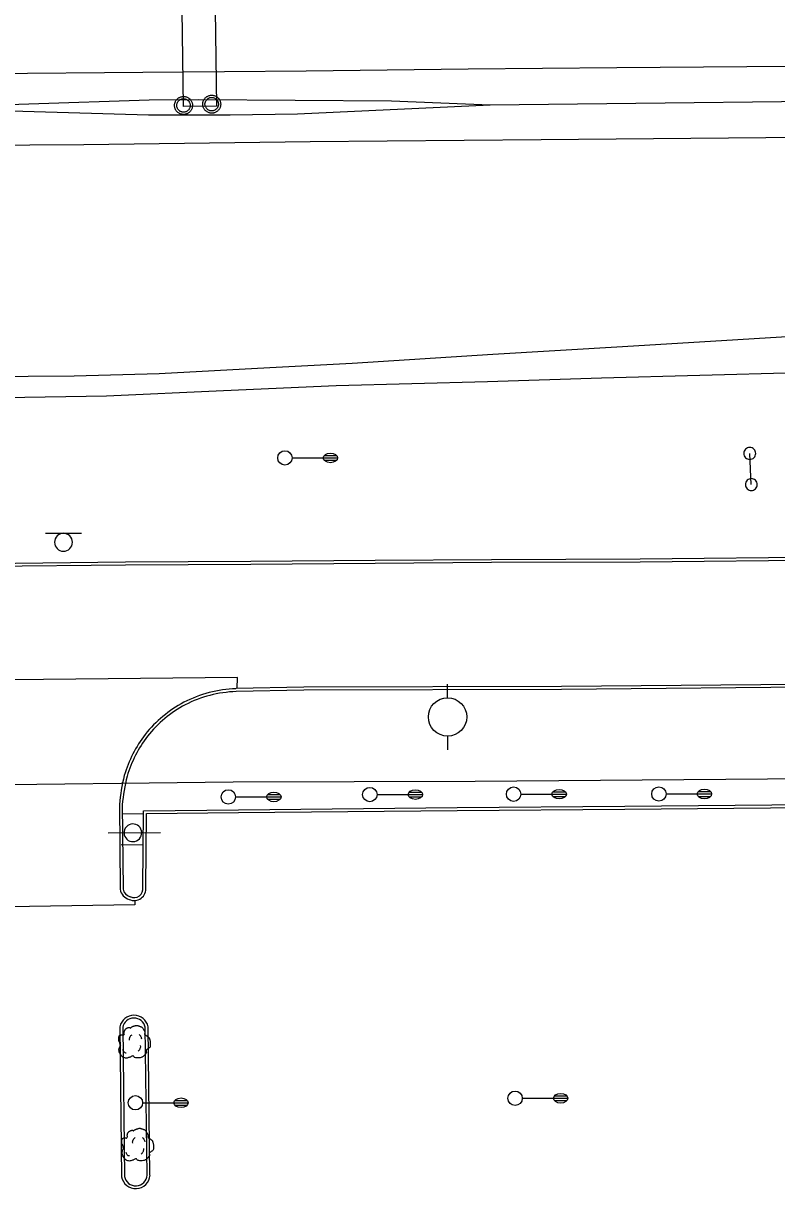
# Model space of a CAD drawing. Extents: x 2145380 to 2156929, y 139568 to 149130.
# Drawn here: x 2148995.5 to 2149152.6, y 142850.8 to 143093.6 of the extents above; entities that cross this region are included whole.
import ezdxf

# ---------------------------------------------------------------- set-up
doc = ezdxf.new("R2010")
doc.units = 0
for name, color, linetype in [('TOPO_Asphalt', 7, 'Continuous'), ('TOPO_Concrete', 7, 'Continuous'), ('TOPO_Curb Back', 7, 'Continuous'), ('TOPO_Guardrail', 7, 'Continuous'), ('TOPO_Light Pole', 7, 'Continuous'), ('TOPO_Misc', 7, 'Continuous'), ('TOPO_Power Pole', 7, 'Continuous'), ('TOPO_Sign', 7, 'Continuous'), ('TOPO_Tree', 7, 'Continuous'), ('TOPO_Wall Freestanding', 7, 'Continuous')]:
    doc.layers.add(name, color=color, linetype=linetype)

# ---------------------------------------------------------------- blocks, each defined once
blk = doc.blocks.new('LP')
at = {"layer": 'TOPO_Light Pole'}
blk.add_line((3.81, 0), (20.32, 0), dxfattribs=at)
for points in [[(20.32, 0), (27.94, 0)], [(20.32, 0), (23.5, 0)], [(20.83, 1.27), (27.43, 1.27)], [(20.83, 1.27), (23.5, 1.27)], [(23.71, 1.27), (27.43, 1.27)], [(23.71, 0), (27.94, 0)], [(20.83, -1.27), (27.43, -1.27)], [(20.83, -1.27), (23.5, -1.27)], [(23.71, -1.27), (27.43, -1.27)]]:
    blk.add_lwpolyline(points, dxfattribs=at)
blk.add_circle((0, 0), 3.81, dxfattribs=at)
blk.add_ellipse((24.13, 0), major_axis=(3.81, 0), ratio=0.666667, dxfattribs=at)
blk = doc.blocks.new('POST')
at = {"layer": 'TOPO_Misc'}
for start, end in [(89.99996, 180.00004), (179.99996, 270.00004), (359.99996, 90.00004), (269.99996, 0.00004)]:
    blk.add_arc((-0.01, 0.03), 3.16, start, end, dxfattribs=at)
blk = doc.blocks.new('TREE')
at = {"layer": 'TOPO_Tree'}
for points in [[(-14.1, -0.4), (-14.2, 0.5), (-14.4, 1.4), (-14.6, 2.3), (-14.8, 3.2), (-15.5, 4), (-15.7, 4.9), (-15.8, 5.6), (-15.7, 6.3), (-15.7, 7), (-15.6, 7.9), (-15.7, 8.8), (-15.1, 9.7), (-14.6, 10.4), (-13.8, 10.5), (-13, 10.7), (-12.2, 11), (-11.1, 10), (-10.4, 10.7), (-9.4, 11.7), (-10.3, 13.3), (-9.8, 14.4), (-9.6, 15.1), (-9.3, 15.9), (-8.8, 16.5), (-8.2, 17.3), (-7.5, 17.7), (-6.7, 18.1), (-6.1, 18.4), (-5.6, 18.6), (-5.1, 18.7), (-4.5, 18.7), (-4, 18.5), (-3.5, 18.1)], [(-3.5, 17.6), (-3.1, 18.3), (-2.6, 18.8), (-1.9, 19.2), (-1, 19.7), (-0.2, 20), (0.7, 20.2), (1.6, 20.5), (2.5, 20.8), (3.4, 20.8), (4.1, 20.7), (4.8, 20.5), (5.5, 20.2), (6.4, 19.9), (7.3, 19.7), (8.2, 19.2), (9.4, 18.4), (10, 17.2), (10.8, 16), (11.2, 15.3), (11.6, 14.6), (11.9, 13.9), (12.2, 13.1), (11.4, 12), (11.9, 11.2), (12, 11), (12.2, 10.9), (12.4, 10.7), (12.9, 10.4), (13.5, 10), (14, 9.7), (14.7, 9.2), (15.4, 8.7), (16.1, 8.1), (16.7, 7.5), (16.9, 6.7), (17.1, 6), (17.6, 4.4), (17.7, 2.8), (17.7, 1.2), (17.7, -0.2), (17.8, -2.2), (16.6, -3), (15.5, -3.8), (14.3, -4.6), (13.2, -5.3)], [(13.2, -5.3), (13.3, -5.8), (13.4, -6.3), (13.4, -6.7), (13.8, -8.5), (12.2, -10), (10.8, -11.5), (10, -12.3), (9.1, -12.8), (8.2, -13.1), (6, -13.8), (3.3, -13.6), (1.3, -13.1), (0.5, -12.9), (-0.1, -11.4), (-0.8, -11.5), (-2, -11.6), (-3.3, -12.8), (-4.5, -13.1), (-6.1, -13.5), (-7.8, -14), (-9.3, -13.6), (-11.4, -13.1), (-12.8, -11.4), (-14.1, -9.4), (-15.3, -7.3), (-15.6, -5.1), (-15.1, -3), (-14.9, -1.9), (-13.9, -0.8), (-13.5, 0.1)], [(-4.2, 5.1), (-4.5, 6.1), (-4.3, 7.2), (-3.8, 8.2), (-3.3, 9.3), (-2.7, 10.3), (-1.6, 11)], [(5.9, 11.2), (6.5, 10.7), (7, 10.2), (7.4, 9.5), (7.9, 8.6), (8.3, 7.6), (8.5, 6.6)], [(-11.4, -4.5), (-11.5, -5.4), (-11, -6.3), (-10.1, -7.2), (-9.3, -8), (-8.5, -8.3), (-7.7, -8.1)], [(4.8, -6.3), (5.7, -5.7), (6.3, -4.9), (6.8, -3.9), (7.4, -2.8), (7.6, -1.7), (7.5, -0.6)]]:
    blk.add_open_spline(points, degree=3, dxfattribs=at)
blk = doc.blocks.new('POWPOL')
at = {"layer": 'TOPO_Power Pole'}
for p, q in [((0, 10.16), (0, 17.34)), ((0, -10.16), (0, -17.34))]:
    blk.add_line(p, q, dxfattribs=at)
blk.add_circle((0, 0), 10.16, dxfattribs=at)

msp = doc.modelspace()

# ---------------------------------------------------------------- linework, layer by layer
at = {"layer": 'TOPO_Asphalt'}
for points in [[(2148589.31, 143079.37), (2148643.94, 143079.86), (2148686.45, 143080.38), (2148729.53, 143080.76), (2148778.24, 143081.11), (2148814.41, 143081.5), (2148850.77, 143081.86), (2148887.63, 143082.17), (2148927.1, 143082.57), (2148957.61, 143082.78), (2148988.32, 143083.19), (2149020.42, 143083.47), (2149054.48, 143083.74), (2149088.27, 143084.12), (2149119.29, 143084.44), (2149155.4, 143084.67)], [(2149398.89, 143071.92), (2149339.11, 143071.64), (2149294.32, 143071.27), (2149249.7, 143070.86), (2149201.13, 143070.34), (2149150.33, 143069.76), (2149103.52, 143069.33), (2149055.33, 143068.93), (2149008.17, 143068.32), (2148951.7, 143067.96), (2148892.61, 143067.56), (2148837.65, 143067), (2148792.07, 143066.52), (2148744.41, 143065.97), (2148693.2, 143065.48), (2148645.25, 143065.02), (2148587.42, 143064.51)], [(2148627.11, 143015.83), (2148644.81, 143016.06), (2148666.47, 143016.28), (2148689.47, 143016.67), (2148708.31, 143016.77), (2148732.58, 143017.15), (2148762.2, 143017.55), (2148793.03, 143018), (2148822.45, 143018.3), (2148850.89, 143018.56), (2148881.8, 143018.89), (2148907.01, 143019.23), (2148936.44, 143019.61), (2148977.32, 143019.95), (2149006.14, 143020.16), (2149023.87, 143020.66), (2149046.91, 143021.89), (2149064.08, 143022.79), (2149093.43, 143024.65), (2149120.49, 143026.31), (2149144.52, 143027.73), (2149175.26, 143029.59)], [(2149384.13, 143025.55), (2149341.6, 143025.06), (2149300.8, 143024.43), (2149268.5, 143023.45), (2149233.17, 143022.91), (2149197.13, 143022.33), (2149157.12, 143020.76), (2149116.12, 143019.68), (2149092.29, 143018.91), (2149060.78, 143018.11), (2149037.3, 143017.02), (2149012.88, 143015.96), (2148991.59, 143015.6), (2148965.48, 143014.71), (2148924.26, 143013.39), (2148894.39, 143012.48), (2148857.17, 143011.96), (2148819.66, 143011.17), (2148784.53, 143010.02), (2148761, 143009.51), (2148729.46, 143008.59), (2148699.37, 143007.59), (2148668.07, 143006.64), (2148642.69, 143005.77)], [(2149040.12, 142954.98), (2149040.17, 142957.27), (2148965.95, 142956.51), (2148965.91, 142954.28)], [(2149018.76, 142910.83), (2149018.78, 142909.92), (2148987.97, 142909.48), (2148987.99, 142910.35)]]:
    msp.add_lwpolyline(points, dxfattribs=at)
at = {"layer": 'TOPO_Concrete'}
for p, q in [((2149016.18, 142928.91), (2149020.58, 142928.94)), ((2149020.53, 142922.4), (2149015.94, 142922.44))]:
    msp.add_line(p, q, dxfattribs=at)
at = {"layer": 'TOPO_Curb Back'}
for points in [[(2148619.88, 142978.56), (2148650.06, 142978.43), (2148681.5, 142978.67), (2148707.22, 142979.17), (2148735.52, 142979.3), (2148769.45, 142979.34), (2148791.83, 142979.52), (2148811.84, 142979.57), (2148833.48, 142979.76), (2148853.06, 142979.92), (2148876.31, 142980.21), (2148905.37, 142980.48), (2148931.89, 142980.75), (2148955.72, 142980.9), (2148988.04, 142981.07), (2149016.82, 142981.39), (2149042.95, 142981.53), (2149068.88, 142981.72), (2149093.12, 142981.92), (2149124.18, 142982), (2149164.23, 142982.43)], [(2148619.88, 142977.96), (2148650.06, 142977.83), (2148681.51, 142978.07), (2148707.23, 142978.57), (2148735.52, 142978.7), (2148769.46, 142978.74), (2148791.83, 142978.92), (2148811.84, 142978.97), (2148833.48, 142979.16), (2148853.06, 142979.32), (2148876.32, 142979.61), (2148905.38, 142979.88), (2148931.89, 142980.15), (2148955.73, 142980.3), (2148988.05, 142980.47), (2149016.82, 142980.79), (2149042.96, 142980.93), (2149068.88, 142981.12), (2149093.12, 142981.32), (2149124.18, 142981.4), (2149164.24, 142981.83)], [(2149341.3, 142957.33), (2149299.42, 142956.81), (2149228.51, 142956.44), (2149165.92, 142955.94), (2149107.73, 142955.42), (2149054.05, 142955.29), (2149039.88, 142954.98)], [(2149341.32, 142956.73), (2149299.42, 142956.21), (2149228.51, 142955.84), (2149165.92, 142955.34), (2149107.73, 142954.82), (2149054.05, 142954.69), (2149039.89, 142954.38)], [(2149015.56, 142930.81), (2149015.73, 142913.17)], [(2149016.16, 142930.79), (2149016.33, 142913.22)], [(2149020.46, 142913.55), (2149020.59, 142929.55), (2149040.38, 142929.74), (2149086.02, 142930.19), (2149120.96, 142930.5), (2149174.63, 142930.98), (2149174.8, 142920.58), (2149174.91, 142915.19)], [(2149021.06, 142913.6), (2149021.18, 142928.96), (2149040.38, 142929.14), (2149086.02, 142929.59), (2149120.96, 142929.9), (2149174.04, 142930.37), (2149174.2, 142920.57), (2149174.31, 142915.14)], [(2149015.67, 142884.46), (2149016, 142853.28)], [(2149016.27, 142884.47), (2149016.6, 142853.34)], [(2149021.34, 142853.61), (2149020.95, 142884.47)], [(2149021.94, 142853.59), (2149021.55, 142884.54)]]:
    msp.add_lwpolyline(points, dxfattribs=at)
for centre, radius, start, end in [((2149040.81, 142929.07), 25.92, 92.0679, 117.1206), ((2149041.28, 142929.16), 26.06, 118.1171, 141.2929), ((2149040.81, 142929.07), 25.32, 92.0793, 117.108), ((2149041.28, 142929.16), 25.46, 118.1271, 141.2778), ((2149042, 142929.37), 26.5, 142.6225, 163.5361), ((2149042, 142929.37), 25.9, 142.639, 163.5086), ((2149054.8, 142927.28), 39.4, 165.9023, 174.8639), ((2149054.8, 142927.28), 38.8, 165.921, 174.8198), ((2149018.65, 142913.26), 2.43, 244.238, 8.012), ((2149018.65, 142913.26), 1.83, 242.5713, 9.3019), ((2149018.29, 142913.55), 2.58, 188.4656, 254.4263), ((2149018.29, 142913.55), 1.98, 189.5864, 255.9848), ((2149018.61, 142883.94), 3, 11.5867, 168.6918), ((2149018.61, 142883.94), 2.4, 12.8725, 168.6925), ((2149018.96, 142853.78), 2.99, 189.5344, 356.4792), ((2149018.96, 142853.78), 2.39, 190.59, 355.9782)]:
    msp.add_arc(centre, radius, start, end, dxfattribs=at)
at = {"layer": 'TOPO_Guardrail'}
msp.add_lwpolyline([(2148823.6, 142933.14), (2148869.92, 142933.92), (2148920.26, 142934.13), (2148980.77, 142934.85), (2149039.26, 142935.54), (2149089.77, 142935.73), (2149150.71, 142936.21), (2149211.04, 142936.82), (2149271.04, 142937.61), (2149367.21, 142938.33)], dxfattribs=at)
at = {"layer": 'TOPO_Power Pole'}
for points in [[(2149027.06, 143076.5), (2149027.07, 143076.64), (2149027.08, 143076.77), (2149027.1, 143076.89), (2149027.14, 143077.02), (2149027.18, 143077.15), (2149027.23, 143077.27), (2149027.29, 143077.39), (2149027.35, 143077.51), (2149027.43, 143077.62), (2149027.51, 143077.72), (2149027.6, 143077.82), (2149027.7, 143077.91), (2149027.8, 143077.99), (2149027.91, 143078.07), (2149028.02, 143078.14), (2149028.14, 143078.19), (2149028.26, 143078.25), (2149028.38, 143078.29), (2149028.52, 143078.33), (2149028.65, 143078.35), (2149028.78, 143078.37), (2149028.91, 143078.37), (2149029.04, 143078.37), (2149029.17, 143078.36), (2149029.3, 143078.34), (2149029.42, 143078.31), (2149029.56, 143078.27), (2149029.67, 143078.22), (2149029.8, 143078.17), (2149029.92, 143078.1), (2149030.02, 143078.03), (2149030.13, 143077.95), (2149030.22, 143077.86), (2149030.32, 143077.76), (2149030.41, 143077.66), (2149030.48, 143077.55), (2149030.55, 143077.44), (2149030.62, 143077.33), (2149030.67, 143077.2), (2149030.72, 143077.08), (2149030.75, 143076.95), (2149030.78, 143076.82), (2149030.79, 143076.69), (2149030.8, 143076.55), (2149030.8, 143076.43), (2149030.79, 143076.3), (2149030.77, 143076.17), (2149030.74, 143076.04), (2149030.71, 143075.91), (2149030.66, 143075.79), (2149030.6, 143075.67), (2149030.55, 143075.55), (2149030.47, 143075.44), (2149030.39, 143075.33), (2149030.3, 143075.23), (2149030.21, 143075.14), (2149030.11, 143075.05), (2149030, 143074.97), (2149029.89, 143074.9), (2149029.78, 143074.84), (2149029.66, 143074.78), (2149029.53, 143074.73), (2149029.4, 143074.69), (2149029.28, 143074.67), (2149029.15, 143074.64), (2149029.02, 143074.64), (2149028.89, 143074.64), (2149028.76, 143074.64), (2149028.63, 143074.66), (2149028.49, 143074.69), (2149028.37, 143074.72), (2149028.25, 143074.77), (2149028.12, 143074.82), (2149028, 143074.89), (2149027.89, 143074.95), (2149027.78, 143075.03), (2149027.68, 143075.11), (2149027.59, 143075.21), (2149027.5, 143075.3), (2149027.42, 143075.41), (2149027.34, 143075.52), (2149027.28, 143075.63), (2149027.22, 143075.76), (2149027.17, 143075.88), (2149027.13, 143076.01), (2149027.1, 143076.13), (2149027.08, 143076.26), (2149027.07, 143076.39), (2149027.06, 143076.5)], [(2149032.94, 143076.77), (2149032.94, 143076.9), (2149032.96, 143077.03), (2149032.98, 143077.16), (2149033.02, 143077.29), (2149033.05, 143077.41), (2149033.1, 143077.54), (2149033.16, 143077.66), (2149033.23, 143077.77), (2149033.31, 143077.88), (2149033.39, 143077.98), (2149033.48, 143078.08), (2149033.57, 143078.18), (2149033.68, 143078.26), (2149033.79, 143078.34), (2149033.9, 143078.4), (2149034.02, 143078.46), (2149034.14, 143078.51), (2149034.26, 143078.56), (2149034.39, 143078.59), (2149034.53, 143078.62), (2149034.66, 143078.64), (2149034.79, 143078.64), (2149034.91, 143078.64), (2149035.04, 143078.62), (2149035.18, 143078.61), (2149035.3, 143078.57), (2149035.43, 143078.53), (2149035.55, 143078.48), (2149035.68, 143078.43), (2149035.79, 143078.37), (2149035.9, 143078.29), (2149036, 143078.21), (2149036.1, 143078.13), (2149036.19, 143078.03), (2149036.28, 143077.93), (2149036.36, 143077.82), (2149036.43, 143077.71), (2149036.49, 143077.59), (2149036.54, 143077.47), (2149036.59, 143077.34), (2149036.63, 143077.22), (2149036.66, 143077.08), (2149036.67, 143076.95), (2149036.68, 143076.82), (2149036.68, 143076.7), (2149036.67, 143076.56), (2149036.65, 143076.43), (2149036.62, 143076.3), (2149036.58, 143076.18), (2149036.54, 143076.05), (2149036.48, 143075.93), (2149036.42, 143075.82), (2149036.35, 143075.71), (2149036.27, 143075.6), (2149036.18, 143075.49), (2149036.09, 143075.4), (2149035.99, 143075.32), (2149035.88, 143075.24), (2149035.77, 143075.17), (2149035.65, 143075.1), (2149035.54, 143075.05), (2149035.41, 143075), (2149035.28, 143074.96), (2149035.15, 143074.93), (2149035.02, 143074.91), (2149034.89, 143074.9), (2149034.77, 143074.9), (2149034.64, 143074.91), (2149034.5, 143074.92), (2149034.37, 143074.95), (2149034.25, 143074.99), (2149034.12, 143075.03), (2149034, 143075.08), (2149033.88, 143075.15), (2149033.77, 143075.22), (2149033.66, 143075.3), (2149033.56, 143075.38), (2149033.46, 143075.47), (2149033.38, 143075.57), (2149033.29, 143075.68), (2149033.22, 143075.79), (2149033.15, 143075.9), (2149033.1, 143076.02), (2149033.04, 143076.15), (2149033.01, 143076.27), (2149032.98, 143076.39), (2149032.96, 143076.53), (2149032.94, 143076.66), (2149032.94, 143076.77)], [(2149027.53, 143076.5), (2149027.53, 143076.61), (2149027.55, 143076.73), (2149027.57, 143076.84), (2149027.61, 143076.95), (2149027.65, 143077.06), (2149027.7, 143077.16), (2149027.76, 143077.26), (2149027.82, 143077.35), (2149027.89, 143077.44), (2149027.97, 143077.52), (2149028.06, 143077.6), (2149028.16, 143077.67), (2149028.25, 143077.73), (2149028.36, 143077.78), (2149028.46, 143077.82), (2149028.57, 143077.86), (2149028.68, 143077.88), (2149028.79, 143077.9), (2149028.91, 143077.9), (2149029.02, 143077.9), (2149029.13, 143077.89), (2149029.25, 143077.87), (2149029.36, 143077.84), (2149029.46, 143077.8), (2149029.57, 143077.76), (2149029.67, 143077.7), (2149029.76, 143077.63), (2149029.86, 143077.56), (2149029.94, 143077.49), (2149030.01, 143077.4), (2149030.08, 143077.3), (2149030.14, 143077.21), (2149030.2, 143077.1), (2149030.25, 143077), (2149030.28, 143076.89), (2149030.31, 143076.78), (2149030.32, 143076.67), (2149030.33, 143076.55), (2149030.33, 143076.44), (2149030.32, 143076.34), (2149030.3, 143076.22), (2149030.28, 143076.11), (2149030.24, 143076), (2149030.19, 143075.89), (2149030.14, 143075.79), (2149030.08, 143075.7), (2149030.01, 143075.6), (2149029.93, 143075.52), (2149029.85, 143075.44), (2149029.76, 143075.37), (2149029.66, 143075.31), (2149029.57, 143075.25), (2149029.45, 143075.2), (2149029.35, 143075.16), (2149029.23, 143075.14), (2149029.12, 143075.11), (2149029.01, 143075.1), (2149028.91, 143075.1), (2149028.79, 143075.11), (2149028.68, 143075.13), (2149028.56, 143075.15), (2149028.45, 143075.19), (2149028.35, 143075.23), (2149028.25, 143075.28), (2149028.15, 143075.35), (2149028.06, 143075.41), (2149027.97, 143075.49), (2149027.89, 143075.57), (2149027.81, 143075.66), (2149027.75, 143075.76), (2149027.7, 143075.85), (2149027.65, 143075.95), (2149027.6, 143076.06), (2149027.57, 143076.18), (2149027.55, 143076.29), (2149027.53, 143076.4), (2149027.53, 143076.5)], [(2149033.4, 143076.77), (2149033.41, 143076.88), (2149033.43, 143077), (2149033.45, 143077.11), (2149033.49, 143077.22), (2149033.52, 143077.33), (2149033.57, 143077.43), (2149033.63, 143077.52), (2149033.7, 143077.62), (2149033.77, 143077.71), (2149033.85, 143077.79), (2149033.94, 143077.87), (2149034.04, 143077.93), (2149034.13, 143077.99), (2149034.23, 143078.04), (2149034.34, 143078.09), (2149034.44, 143078.13), (2149034.56, 143078.15), (2149034.67, 143078.17), (2149034.79, 143078.17), (2149034.9, 143078.17), (2149035.01, 143078.16), (2149035.13, 143078.14), (2149035.24, 143078.1), (2149035.34, 143078.07), (2149035.45, 143078.02), (2149035.54, 143077.96), (2149035.64, 143077.9), (2149035.73, 143077.83), (2149035.81, 143077.75), (2149035.89, 143077.66), (2149035.96, 143077.57), (2149036.02, 143077.47), (2149036.08, 143077.37), (2149036.12, 143077.27), (2149036.16, 143077.16), (2149036.19, 143077.05), (2149036.2, 143076.93), (2149036.21, 143076.82), (2149036.21, 143076.71), (2149036.2, 143076.6), (2149036.18, 143076.48), (2149036.16, 143076.37), (2149036.11, 143076.26), (2149036.07, 143076.16), (2149036.02, 143076.06), (2149035.95, 143075.96), (2149035.89, 143075.87), (2149035.81, 143075.79), (2149035.73, 143075.71), (2149035.63, 143075.63), (2149035.54, 143075.58), (2149035.44, 143075.52), (2149035.33, 143075.47), (2149035.23, 143075.43), (2149035.11, 143075.4), (2149035, 143075.38), (2149034.88, 143075.37), (2149034.78, 143075.37), (2149034.66, 143075.38), (2149034.55, 143075.39), (2149034.44, 143075.41), (2149034.33, 143075.45), (2149034.23, 143075.49), (2149034.12, 143075.55), (2149034.03, 143075.61), (2149033.93, 143075.68), (2149033.84, 143075.75), (2149033.76, 143075.84), (2149033.69, 143075.93), (2149033.62, 143076.02), (2149033.57, 143076.12), (2149033.52, 143076.22), (2149033.48, 143076.33), (2149033.45, 143076.44), (2149033.43, 143076.55), (2149033.41, 143076.67), (2149033.4, 143076.77)]]:
    msp.add_lwpolyline(points, dxfattribs=at)
at = {"layer": 'TOPO_Sign'}
msp.add_lwpolyline([(2149028.9, 143076.26), (2149027.86, 143151.65), (2149034.78, 143151.75), (2149035.81, 143076.36)], close=True, dxfattribs=at)
for points in [[(2149147.33, 142997.5), (2149147, 143003.98)], [(2149000.15, 142987.35), (2149007.65, 142987.35)], [(2149003.9, 142987.35), (2149003.9, 142987.35)], [(2149002.04, 142985.48), (2149002.04, 142985.48)], [(2149005.77, 142985.48), (2149005.77, 142985.48)], [(2149003.9, 142983.61), (2149003.9, 142983.61)], [(2149013.23, 142924.93), (2149024.11, 142924.99)]]:
    msp.add_lwpolyline(points, dxfattribs=at)
for centre, radius, start, end in [((2149003.9, 142985.48), 1.87, 90, 180), ((2149003.9, 142985.48), 1.87, 360, 90), ((2149003.9, 142985.48), 1.87, 180, 270), ((2149003.9, 142985.48), 1.87, 270, 0), ((2149018.37, 142924.95), 1.84, 47.4196, 227.4196), ((2149018.37, 142924.95), 1.84, 227.4196, 47.4196)]:
    msp.add_arc(centre, radius, start, end, dxfattribs=at)
at = {"layer": 'TOPO_Wall Freestanding'}
for points in [[(2148468.28, 143071.01), (2148647.08, 143072.36), (2148839.48, 143074.61), (2148971.5, 143076.02), (2149021.79, 143077.65), (2149032.15, 143077.75), (2149072.32, 143077.49), (2149092.86, 143076.61), (2149190.09, 143077.72), (2149404.09, 143080.2), (2149453.16, 143080.47), (2149482.85, 143081.96), (2149513.33, 143082.59), (2149516.51, 143082.48), (2149551.38, 143082.01), (2149562.57, 143081.67), (2149652.02, 143082.51), (2149817.05, 143084.17), (2150001.75, 143085.99), (2150040.52, 143085.88)], [(2148971.5, 143076.02), (2149021.66, 143074.57), (2149038.66, 143074.57), (2149052.68, 143074.76), (2149092.86, 143076.61)]]:
    msp.add_lwpolyline(points, dxfattribs=at)

# ---------------------------------------------------------------- block references
at = {"layer": 'TOPO_Light Pole', "xscale": 0.39370000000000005, "yscale": 0.3937000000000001}
for p in [(2149050.07, 143003.07), (2149038.27, 142932.42), (2149067.78, 142932.91), (2149097.76, 142932.99), (2149128.05, 142933.03), (2149018.91, 142868.69), (2149098.07, 142869.63)]:
    msp.add_blockref('LP', p, dxfattribs=at)
at = {"layer": 'TOPO_Misc', "xscale": 0.39370000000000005, "yscale": 0.3937000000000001}
for p in [(2149147, 143003.98), (2149147.33, 142997.5)]:
    msp.add_blockref('POST', p, dxfattribs=at)
at = {"layer": 'TOPO_Power Pole', "xscale": 0.39370000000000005, "yscale": 0.3937000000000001}
msp.add_blockref('POWPOL', (2149083.99, 142949.09), dxfattribs=at)
at = {"layer": 'TOPO_Tree', "xscale": 0.19685000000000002, "yscale": 0.19685000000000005}
for p in [(2149018.52, 142880.71), (2149019.17, 142859.28)]:
    msp.add_blockref('TREE', p, dxfattribs=at)

doc.saveas('drawing.dxf')
